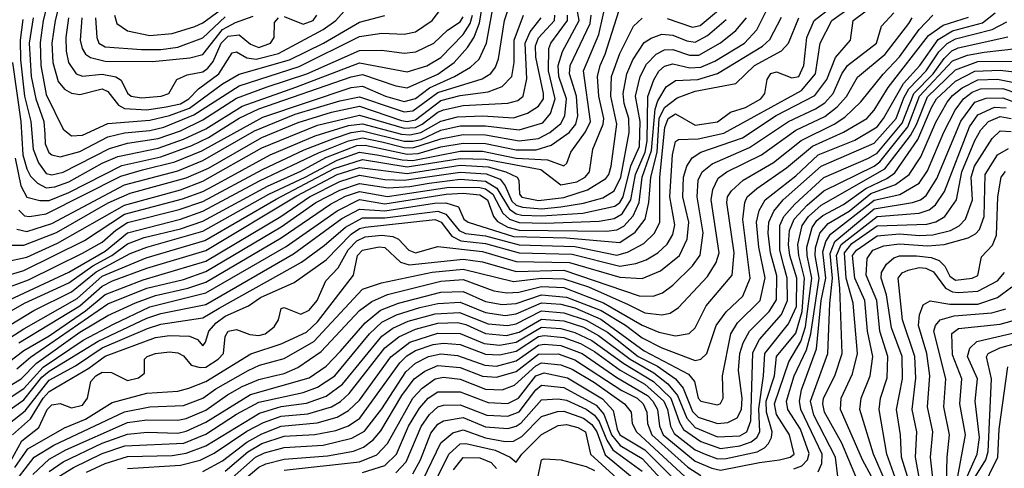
# Model space of a CAD drawing. Extents: x 501367 to 657802, y 482273 to 547541.
# Tile 328 of 656: x 599520 to 603040, y 503895 to 505498. Entities that reach past the tile are written whole.
import ezdxf

# ---------------------------------------------------------------- set-up
doc = ezdxf.new("R2010")
doc.units = 0

msp = doc.modelspace()

# ---------------------------------------------------------------- linework, layer by layer
at = {"layer": '0CON20XD'}
for points in [[(599365, 504334.6), (599570.7, 504459.3), (599705, 504525.6), (599793.4, 504596.6), (599915, 504663), (599975, 504685.6), (600175, 504742.4), (600410.4, 504875), (600540.5, 504935), (600655, 504996.7), (600735, 505025.1), (600804.2, 505014.2), (600887, 504996.9), (600925, 504995.2), (601095, 505028.6), (601175, 505028.5), (601295, 505004), (601407.2, 504997.2), (601465, 504975.5), (601476.2, 504985), (601490, 505025), (601542.8, 505097.3), (601560.4, 505135), (601535.1, 505315), (601590.6, 505445), (601621.8, 505585)], [(599443, 504025), (599539.2, 504100.8), (599625, 504210.2), (599718.9, 504261.1), (599815, 504325.6), (599977, 504395), (600025, 504410.3), (600175, 504433.2), (600232.9, 504467.1), (600527.8, 504632.2), (600608.7, 504691.3), (600685, 504757.1), (600745, 504789.6), (600825, 504790.4), (601015, 504814.3), (601043, 504803), (601090.8, 504745), (601114, 504734), (601185, 504725.2), (601305, 504693.3), (601505, 504687.9), (601655, 504657.1), (601693, 504666.9), (601751.1, 504698.9), (601789.6, 504735), (601808.7, 504775), (601808.6, 504935), (601826.7, 505113.3), (601838, 505145), (601865, 505161.4), (601935, 505121.8), (602015, 505133.6), (602061.6, 505168.4), (602115, 505184.9), (602169, 505215), (602183.5, 505235), (602191.9, 505285), (602205, 505305.7), (602225, 505311.9), (602280.4, 505290.4), (602305, 505295.2), (602323.7, 505335), (602334.4, 505435), (602360, 505495), (602501.3, 505605)], [(599494.3, 504015), (599558.5, 504071.5), (599603.3, 504145), (599625, 504168.9), (599766.7, 504253.3), (599825, 504295.1), (600005, 504361.8), (600055, 504369), (600126.8, 504366.8), (600155.3, 504355.2), (600175, 504332.9), (600184.6, 504345.4), (600195.8, 504385), (600222.6, 504415), (600255, 504439.2), (600337.8, 504475), (600380.3, 504505), (600501.3, 504558.7), (600615, 504639.7), (600705, 504731.9), (600735, 504751.9), (600755, 504757.1), (601005, 504784.3), (601026.5, 504775), (601064.8, 504724.8), (601097.5, 504707.5), (601185, 504697.9), (601305, 504665.4), (601495, 504660.1), (601665, 504617.6), (601722.8, 504627.2), (601759.9, 504640.1), (601801.2, 504665), (601834.1, 504695.9), (601855, 504731.1), (601862.6, 504765), (601844.5, 504865), (601853.7, 505015), (601865, 505062.9), (601875, 505070), (601945, 505072.6), (602037.2, 505092.8), (602315, 505245.7), (602364.6, 505305), (602381.9, 505415), (602423.2, 505495), (602547.1, 505585)], [(599503.4, 505003.4), (599524.5, 504904.5), (599545, 504863.6), (599592.4, 504852.4), (599625, 504851.8), (599695, 504880.9), (599885, 504977.5), (600025, 505008.6), (600135, 505049.1), (600195, 505077.7), (600305, 505146.2), (600375, 505179.4), (600705, 505293.8), (600745, 505302), (600865, 505261.6), (600904.6, 505254.6), (601015, 505303.9), (601072.7, 505345), (601120.8, 505399.2), (601144.5, 505435.5), (601163.4, 505486.6), (601185, 505613.9)], [(599509.5, 504749.5), (599545, 504741), (599635, 504769.6), (599895, 504908.2), (600085, 504957.6), (600175, 504994.5), (600359.3, 505100.7), (600505, 505160.2), (600665, 505208.5), (600735, 505222.6), (600855, 505181.7), (600895, 505168.5), (600925, 505173.2), (601015, 505238.4), (601172.7, 505287.3), (601204.2, 505305.8), (601220.9, 505329.1), (601231.4, 505358.6), (601253.4, 505495), (601282.4, 505585)], [(599668.4, 505581.5), (599646.2, 505495), (599634.4, 505415), (599638.3, 505345), (599657.7, 505277.7), (599680.4, 505250.4), (599705, 505236), (599735, 505231.2), (599815, 505251.5), (599835, 505241.2), (599872.7, 505192.7), (599895, 505180.7), (599975, 505176.6), (600043.3, 505186.7), (600095, 505198), (600124.2, 505215), (600158.9, 505251.1), (600232.2, 505305), (600280, 505380), (600295, 505383.3), (600332, 505362), (600365, 505357.4), (600445, 505377.9), (600605, 505463.3), (600650.2, 505495), (600690, 505540)], [(599359.9, 504440.1), (599695, 504596.3), (599825, 504670.9), (599905, 504736.8), (600095, 504785.9), (600175, 504813.5), (600377.7, 504922.3), (600587.7, 505022.3), (600695, 505065), (600745, 505076.3), (600815, 505061.8), (600895, 505041.4), (600925, 505040.5), (601025, 505072), (601105, 505088.5), (601185, 505086.8), (601305, 505065.3), (601375, 505074.2), (601414.8, 505095), (601455, 505127.2), (601469.3, 505155), (601475.1, 505215.1), (601447.4, 505295), (601445.1, 505335), (601459.9, 505385), (601520.5, 505495), (601505.4, 505575)], [(599568.4, 505505), (599554.3, 505415), (599561.3, 505295), (599577.8, 505215), (599605.8, 505135), (599609.2, 505089.2), (599611.3, 505055), (599624, 505024), (599635, 505014.8), (599665, 505008.6), (599735, 505026.7), (599835, 505079.5), (599895, 505094.5), (599985, 505102.9), (600035, 505114.4), (600142.1, 505157.9), (600305, 505261.9), (600518.8, 505331.2), (600735, 505437.8), (600815, 505450), (600895, 505446.9), (600935, 505455.2), (600994.1, 505495.9), (601045, 505561.1)], [(599623.8, 505575), (599604.3, 505495), (599593.5, 505416.5), (599595.9, 505335), (599615, 505230.4), (599675, 505107.5), (599705, 505083.1), (599745, 505085.8), (599835, 505127.1), (599985, 505139.5), (600055.8, 505155.8), (600127.3, 505182.7), (600245, 505268.9), (600305, 505303.7), (600485, 505354.5), (600605.5, 505414.5), (600735, 505489.9), (600825, 505513.8)], [(601810.6, 504600.6), (601878.3, 504655), (601906.7, 504713.3), (601912.1, 504775), (601890.9, 504865), (601892.9, 504935), (601904.7, 504975.3), (601924, 505005), (601955, 505024.5), (602103.5, 505076.5), (602224.4, 505155.6), (602363, 505227), (602405, 505284.8), (602436.8, 505363.2), (602490.6, 505425), (602499.3, 505495), (602592.7, 505565)], [(599326.3, 504093.7), (599525, 504215.1), (599579.7, 504270.2), (599735, 504381.1), (599835, 504440.6), (599933.4, 504486.6), (600005, 504512.8), (600121.2, 504538.8), (600185, 504560.7), (600455, 504718.2), (600631.6, 504838.5), (600685, 504867.5), (600735, 504884.6), (600835, 504866.7), (601055, 504899.7), (601165, 504898.8), (601185, 504893.7), (601211.4, 504875), (601246.9, 504806.9), (601270.8, 504785), (601305, 504773.5), (601398.7, 504771.3), (601591.7, 504778.3), (601645, 504787.7), (601673.4, 504805), (601704.9, 504855), (601721.4, 504945), (601756.2, 505025), (601762.8, 505065), (601766, 505224), (601786.6, 505283.4), (601805.1, 505314.9), (601825, 505332.8), (601855, 505340.3), (601916.1, 505326.1), (601955, 505328.6), (602005, 505350.5), (602111.5, 505415), (602155, 505462.7), (602197.4, 505545)], [(599345, 504375.1), (599536.9, 504485), (599695, 504557.4), (599781.9, 504618.1), (599849.5, 504655), (599905, 504697.3), (599965, 504719.4), (600095, 504751.1), (600175, 504778.5), (600406.1, 504903.9), (600525, 504957.2), (600614.5, 505005.5), (600725, 505048.6), (600755, 505050.3), (600905, 505017.4), (600945, 505019.9), (601025, 505043.5), (601105, 505057.3), (601185, 505056.3), (601295, 505032.8), (601366.9, 505033.1), (601420.4, 505049.6), (601484.8, 505095.2), (601507.9, 505125), (601515.6, 505155), (601510.8, 505225), (601485.8, 505305), (601488.2, 505335), (601558.9, 505485), (601563, 505515)], [(599396, 504305), (599535, 504393.9), (599725, 504502), (599815, 504581.8), (599972.3, 504647.7), (600181.2, 504708.8), (600436.9, 504856.9), (600643.9, 504966.1), (600745, 504998.8), (600905, 504972.3), (601095, 505002.8), (601185, 505000.3), (601383.4, 504963.4), (601455, 504907.8), (601511.6, 504918.4), (601541, 504935), (601556.4, 504955), (601569.3, 505035), (601606.3, 505125), (601608.1, 505145), (601590.2, 505225), (601585.6, 505295), (601594.6, 505335), (601612.6, 505375), (601661.5, 505528.5)], [(599455, 504532.6), (599551.4, 504568.6), (599745, 504663.4), (599815, 504703.2), (599863.4, 504746.6), (599905, 504773.7), (600090.6, 504819.4), (600175, 504848.2), (600387.4, 504962.6), (600537.1, 505032.9), (600645.6, 505075), (600704.6, 505095.4), (600745, 505100.8), (600895, 505064.4), (600925, 505063.9), (600955, 505070.6), (601025, 505103.7), (601095, 505119.4), (601185, 505119.4), (601305, 505104.1), (601389.7, 505130.3), (601417, 505163), (601434.5, 505215), (601410.3, 505315), (601411.2, 505395), (601418.8, 505415), (601478.6, 505495), (601477.9, 505515)], [(599455, 504578.6), (599535, 504602.3), (599751.2, 504708.8), (599895, 504802.7), (600102.4, 504857.6), (600175, 504884), (600215, 504906.2), (600415, 505015.7), (600576.7, 505083.3), (600695, 505120.7), (600745, 505126.4), (600885, 505089.2), (600915, 505086.4), (600954.5, 505095.5), (601025, 505136.1), (601085, 505151.3), (601175.3, 505155.3), (601285, 505147.3), (601335.7, 505164.3), (601375, 505189.3), (601392.2, 505215), (601392.8, 505235), (601365.3, 505365), (601364, 505405), (601375, 505433.3), (601431.3, 505495), (601432.8, 505515)], [(599475, 504692), (599535, 504692.1), (599651.9, 504738.1), (599836.8, 504843.2), (599915, 504878.1), (600115, 504932.6), (600195, 504968.2), (600385, 505077.5), (600515, 505131.1), (600635, 505168.1), (600735, 505189.5), (600885, 505137.8), (600905, 505134.7), (600935, 505140.3), (601025, 505209.6), (601095, 505227.9), (601195, 505241.1), (601245, 505259.6), (601279.5, 505295), (601287.4, 505345), (601288, 505425), (601321.3, 505515)], [(599494.2, 505345.8), (599523.8, 505135), (599531.6, 505015), (599545, 504964.7), (599558.6, 504938.6), (599583.8, 504913.8), (599615, 504896.8), (599645, 504900.4), (599695, 504919.1), (599815, 504985.5), (599871.1, 505008.9), (600015, 505039.2), (600105, 505071.1), (600185, 505108.7), (600315, 505189), (600507.2, 505257.2), (600735, 505344), (600905, 505312.3), (600975, 505333.8), (601025, 505362.8), (601105, 505445.7), (601130.3, 505485), (601138.4, 505515)], [(599502.8, 503897.2), (599549.6, 503965), (599680.4, 504039.6), (599755, 504070.7), (599850, 504130), (599975, 504163.6), (600085, 504170.7), (600125, 504181), (600185, 504205.4), (600345.7, 504304.3), (600455, 504339.3), (600545, 504381), (600585, 504418.2), (600713.2, 504585), (600727.1, 504655), (600744.9, 504675.1), (600805, 504686.4), (600825, 504684.6), (600881.1, 504631.1), (600911.7, 504621.7), (601105, 504641.8), (601175, 504632.7), (601295, 504598.8), (601465, 504603.2), (601735, 504510.9), (601785, 504510.6), (601817.7, 504522.3), (601855, 504549.8), (601925, 504618.4), (601953.2, 504656.8), (601963.1, 504736.9), (601942.4, 504865), (601945.4, 504924.6), (601960, 504955), (601995, 504982.7), (602128.4, 505041.6), (602268.3, 505135), (602365, 505179.6), (602398.6, 505201.4), (602428.5, 505235), (602459.1, 505305), (602479.4, 505335), (602583.3, 505415), (602600.3, 505475), (602645, 505523.3)], [(599517.3, 504817.3), (599537.3, 504797.3), (599555, 504794.5), (599615, 504804.7), (599881.2, 504938.8), (599958.8, 504961.2), (600075, 504990), (600170.9, 505029.1), (600389.5, 505150.5), (600705, 505255.5), (600745, 505261), (600827.6, 505225), (600895, 505205.5), (600935, 505216.2), (600984.7, 505255.3), (601074.4, 505295), (601131.5, 505328.5), (601162.3, 505357.7), (601188.3, 505415), (601212.3, 505545)], [(599567.2, 503872.8), (599625, 503927.9), (599685, 503961.1), (599905, 504058.2), (599975, 504068.2), (600085, 504067.2), (600115, 504073.3), (600185, 504102.2), (600262.3, 504157.7), (600315, 504187.5), (600375, 504211.8), (600423.8, 504223.8), (600465, 504233.4), (600514.3, 504255.7), (600597.5, 504312.5), (600735, 504458.6), (600778.4, 504491.6), (600835, 504516.5), (601025, 504564.3), (601105, 504569.4), (601215, 504529.6), (601261.7, 504521.7), (601304.4, 504524.4), (601385, 504545.2), (601465, 504541.1), (601606.6, 504486.6), (601745, 504406), (601805, 504381.5), (601865, 504368.8), (601912.9, 504377.1), (601935, 504397.1), (601974.4, 504475.6), (602067.5, 504585), (602074.6, 504665), (602047.7, 504845), (602050.7, 504865), (602065, 504886.7), (602105.8, 504925), (602215, 504988.5), (602313.5, 505066.5), (602431.5, 505125), (602469.5, 505150.5), (602526.7, 505205), (602606.3, 505303.7), (602665, 505365.5), (602735, 505463), (602785, 505514.7)], [(599659.4, 503865), (599712, 503898), (599815, 503948.2), (599895.6, 503975.6), (600106.5, 503985), (600185, 504017.2), (600295, 504088.5), (600375, 504131.5), (600533.8, 504166.2), (600585, 504185.1), (600646, 504225), (600770.6, 504375), (600815, 504417.5), (600867.1, 504442.9), (600950.1, 504470.1), (601015, 504484.4), (601095, 504488.3), (601185, 504451.7), (601255, 504441.6), (601295, 504447.5), (601385, 504486.1), (601455, 504481.5), (601505, 504468.5), (601597.8, 504427.8), (601752.9, 504315), (601910.9, 504230.9), (601932.7, 504205), (601945, 504146), (601954.6, 504135), (602015, 504121.4), (602025, 504126.8), (602034.3, 504145), (602033, 504225), (602061.8, 504375), (602085.5, 504415), (602167.7, 504495), (602184.9, 504575.1), (602162.1, 504685), (602153.8, 504775), (602164.1, 504815.9), (602184.8, 504855), (602295, 504940.5), (602375, 505015.6), (602505, 505067.8), (602585, 505115.7), (602608.3, 505145), (602680, 505270.1), (602738.1, 505335), (602803, 505427), (602855, 505459), (602962.4, 505487.6), (603007, 505523)], [(599742, 505505), (599736, 505425), (599743.2, 505395), (599755.7, 505375.7), (599773.5, 505363.5), (599825, 505350), (599995, 505348.8), (600128.1, 505361.9), (600175, 505373.9), (600245, 505463.1), (600291.1, 505488.9), (600355, 505510.6)], [(599859.1, 505515), (599866.8, 505485), (599905, 505458.8), (599985, 505442), (600065, 505449.1), (600145.9, 505474.1), (600175, 505487.6), (600237, 505533)], [(600465, 505510), (600532.9, 505482.9), (600568.6, 505495), (600582, 505515)], [(601835, 505502.9), (601925, 505471.1), (601952.2, 505477.8), (602025, 505538.3)], [(599345.2, 504055), (599535, 504180.5), (599603.9, 504256.1), (599746.8, 504353.2), (599855, 504410.6), (599985, 504471.8), (600185, 504521.6), (600472.3, 504687.7), (600654.8, 504815), (600735, 504855.1), (600825, 504839.9), (601045, 504874.4), (601105, 504878.2), (601165, 504872.2), (601192.6, 504855), (601213.2, 504795), (601227.6, 504777.6), (601265, 504756.4), (601306.1, 504746.1), (601617.5, 504742.5), (601655, 504746.9), (601679.3, 504760.7), (601712.7, 504797.3), (601734.1, 504845), (601745.2, 504935), (601779.1, 505030.9), (601791.5, 505178.5), (601801.7, 505208.3), (601831.6, 505258.4), (601865, 505280.8), (601944.7, 505284.7), (602015, 505306.1), (602175.9, 505404.1), (602201.9, 505428.1), (602242.9, 505507.1)], [(599420.4, 504059.6), (599535, 504139.7), (599599.6, 504220.4), (599625, 504241.7), (599800.2, 504349.8), (599975, 504431.9), (600025, 504448), (600185, 504480.6), (600498.7, 504661.3), (600672.1, 504787.9), (600735, 504821.7), (600825, 504815.1), (601002.9, 504842.9), (601043.7, 504843.7), (601088.9, 504828.9), (601108.1, 504785), (601122.9, 504775), (601285, 504723.3), (601475, 504718.6), (601665, 504702), (601720.6, 504739.4), (601755.4, 504785), (601769.6, 504845), (601775.9, 504935), (601798.8, 505025), (601806.2, 505145), (601825, 505184.9), (601870.5, 505219.5), (601935, 505242.8), (602080.2, 505269.8), (602147.2, 505335), (602243.2, 505386.8), (602268, 505415), (602305.2, 505505)], [(599467.5, 504632.5), (599545, 504650), (599655, 504699.9), (599895, 504835.8), (600095, 504890.2), (600175, 504921.2), (600385, 505040.9), (600585, 505120.8), (600735, 505156.6), (600895, 505110.6), (600935, 505113.2), (600959.2, 505125), (601015, 505167.4), (601035, 505176), (601105, 505191.5), (601265, 505200), (601300.2, 505209.8), (601320.2, 505225), (601332.7, 505287.3), (601327, 505415), (601344.6, 505455.4), (601384.6, 505505)], [(599487.4, 503825), (599571.8, 503935), (599642.5, 503977.5), (599895, 504096.2), (599985, 504115.1), (600105, 504119.1), (600175, 504145.1), (600221.5, 504178.5), (600336.4, 504245), (600376.7, 504263.3), (600465, 504287), (600572, 504348), (600745, 504534.8), (600812.8, 504557.2), (600994.2, 504595.8), (601105, 504606.7), (601285, 504562.2), (601385, 504574.2), (601465, 504572.1), (601552.9, 504543), (601695, 504480.3), (601755, 504450.8), (601815, 504443.1), (601845, 504449.1), (601875, 504469.2), (601979.2, 504580.8), (602009.5, 504630.5), (602020.7, 504665), (601991.9, 504855), (601998.5, 504891.5), (602017.5, 504932.5), (602047.4, 504955), (602171.3, 505015), (602295, 505103.7), (602397.9, 505152.2), (602442.9, 505187.1), (602475.6, 505224.4), (602515, 505293.2), (602614.5, 505375), (602699.1, 505485), (602710, 505505)], [(599509.4, 504250.6), (599558.3, 504291.6), (599835, 504482.2), (599975, 504538.2), (600105, 504569.8), (600185, 504598.7), (600455, 504758.4), (600578.8, 504845), (600665, 504889.3), (600735, 504913.4), (600836.9, 504896.9), (600915, 504901.8), (600984, 504914), (601095, 504928.1), (601185, 504921), (601226.2, 504896.2), (601271.2, 504821.2), (601294.6, 504804.6), (601315, 504800), (601385, 504796.8), (601532.7, 504807.3), (601647.8, 504832.2), (601665, 504844.9), (601677, 504865), (601704.5, 504975.5), (601735.5, 505045.5), (601738.7, 505135), (601721.7, 505225), (601738.7, 505295), (601761.1, 505338.9), (601795.1, 505374.9), (601825, 505390.9), (601855, 505391.6), (601915, 505372.1), (601948.4, 505371.6), (602025, 505415.4), (602079.9, 505460.1), (602118.1, 505505)], [(599517, 504343), (599735, 504476), (599815, 504545.9), (599851.6, 504565), (599975, 504610.7), (600185, 504673), (600510.7, 504869.3), (600655, 504944.8), (600735, 504970.4), (600905, 504948.8), (601095, 504977.9), (601195, 504972.3), (601258, 504955), (601298.6, 504935), (601304.3, 504925), (601306.9, 504875), (601315, 504863.9), (601375, 504852.2), (601465, 504863.1), (601549.7, 504890.3), (601615, 504930.2), (601625.8, 504945), (601633.9, 504975), (601654.2, 505125), (601633.2, 505225), (601635.9, 505295), (601665, 505377.3), (601714.4, 505475.6), (601745, 505504.3)], [(599531.5, 505498.5), (599521.7, 505425), (599522.4, 505355), (599537.5, 505225), (599560.1, 505135), (599568, 505035), (599587.1, 504987.1), (599615, 504949), (599635, 504943.8), (599675, 504953.4), (599841.5, 505038.5), (599905, 505056.8), (600015, 505073.3), (600095, 505101.5), (600175, 505139.9), (600295, 505217.5), (600405, 505258.9), (600546.6, 505305), (600735, 505388.8), (600815, 505389.4), (600895, 505378.2), (600936.7, 505383.4), (601000, 505415), (601049.1, 505460.9), (601095, 505490.6), (601105, 505509.1)], [(599625, 503883.6), (599675, 503917.6), (599815, 503984.4), (599905, 504016.7), (599975.7, 504024.3), (600085, 504020.8), (600115, 504027.9), (600185, 504059.4), (600345, 504159), (600555, 504218.8), (600615, 504260.3), (600666.8, 504313.2), (600754.9, 504415.1), (600809.6, 504460.4), (600874.5, 504485.6), (601025, 504524.1), (601105, 504526.8), (601185, 504491.6), (601245, 504480.9), (601295, 504484), (601385, 504515.4), (601475, 504507.1), (601598.6, 504458.6), (601686, 504406), (601745, 504361.5), (601815, 504325.6), (601935, 504280), (601955.1, 504284.9), (601976.1, 504305), (602010.2, 504405), (602045.3, 504454.7), (602105, 504510.6), (602131.7, 504575), (602105.7, 504784.3), (602111.8, 504845), (602120.9, 504865), (602154.9, 504895.1), (602261.7, 504968.3), (602353.8, 505046.1), (602465, 505096.1), (602548.7, 505145), (602575, 505174.8), (602624.5, 505255.5), (602768.5, 505441.5), (602820.8, 505479.2), (602912, 505508)], [(599694.9, 505505.1), (599684.4, 505435), (599685.6, 505385.6), (599694.2, 505345), (599721.6, 505305), (599745, 505296.6), (599815, 505303.4), (599863.7, 505293.7), (599882.1, 505282.1), (599905, 505235.6), (599918.6, 505225), (599955, 505219.6), (600026, 505225), (600052.5, 505235), (600081.2, 505285), (600118.7, 505301.3), (600175, 505312.4), (600192.8, 505325), (600211, 505349), (600240.4, 505415), (600265, 505439.4), (600305, 505444.6), (600345, 505410.8), (600375, 505398.5), (600416.2, 505415), (600429.7, 505435), (600431.2, 505488.8), (600444.7, 505505)], [(599758.9, 503881.1), (599825, 503911.9), (599905, 503937.4), (600065, 503940.9), (600115, 503949), (600185, 503974.9), (600377.6, 504092.4), (600455, 504115.8), (600545, 504127.8), (600615, 504152.3), (600673.5, 504195), (600815, 504367.4), (600854.2, 504395.8), (600909.1, 504420.9), (601005, 504446.8), (601092, 504452), (601195, 504410.9), (601263.8, 504405), (601295, 504411.4), (601385, 504457.4), (601465, 504451.1), (601545, 504424.6), (601620.9, 504381), (601730.4, 504295), (601799.5, 504259.5), (601864.7, 504214.7), (601891.7, 504181.7), (601925, 504097.5), (601945, 504077.1), (602015, 504054.9), (602051, 504059), (602085, 504075.7), (602100.6, 504105), (602102.3, 504145), (602089.6, 504245), (602094.4, 504305), (602106.4, 504343.6), (602128.9, 504385), (602199.1, 504455), (602225, 504497.3), (602226.7, 504583.3), (602204.3, 504665), (602195.5, 504735), (602197.9, 504775), (602216, 504814), (602249.3, 504855), (602385, 504975.1), (602575, 505057), (602653.4, 505145), (602680.6, 505219.4), (602699.1, 505250.9), (602760.4, 505315), (602806.4, 505383.6), (602836.2, 505413.8), (602865, 505429.8), (602996.9, 505463.1), (603049, 505491)], [(599791.4, 505505), (599795.2, 505435), (599803.4, 505415), (599825, 505400.9), (599955, 505391.7), (600025, 505392), (600085, 505399.8), (600175, 505433), (600255, 505509.2)], [(601681.4, 505198.6), (601677, 505235), (601690.9, 505305), (601711.4, 505355), (601753, 505417), (601777.1, 505432.9), (601815, 505446.6), (601855, 505442.8), (601905, 505422.6), (601935, 505417.7), (601978.4, 505441.6), (602045, 505499.2)], [(599905, 503893.6), (600095, 503905.5), (600165, 503924.2), (600215, 503948.4), (600332.5, 504027.5), (600391.3, 504058.7), (600455, 504080.7), (600550.4, 504089.6), (600635, 504114.6), (600666.7, 504133.3), (600697.7, 504162.3), (600825, 504325.6), (600875.6, 504364.4), (600935, 504392.7), (601015, 504413.5), (601086.1, 504416.1), (601115, 504409.1), (601185, 504376.2), (601259.9, 504369.9), (601305, 504381.8), (601385, 504428.5), (601465, 504422.5), (601535, 504398.9), (601589.7, 504369.7), (601702.3, 504285), (601786.5, 504236.5), (601837.3, 504197.3), (601872.1, 504155), (601905, 504074.3), (601935, 504041.1), (602015, 504007), (602095, 504010.6), (602119.3, 504025), (602134.1, 504065), (602141.3, 504308.7), (602165.1, 504354.9), (602243.3, 504445), (602265.2, 504494.8), (602263.3, 504575), (602252, 504618), (602237.5, 504675), (602237.8, 504762.2), (602251.2, 504795), (602290.7, 504839.3), (602395.2, 504934.8), (602555, 505003.1), (602585, 505021.8), (602675, 505128.1), (602716.3, 505235), (602785.4, 505304.6), (602825, 505360.1), (602852.4, 505387.6), (602875, 505398.1), (603052.7, 505437.3)], [(600175, 503883.8), (600245, 503922), (600331.4, 503988.6), (600385, 504018.4), (600455, 504044.9), (600583.2, 504056.8), (600655, 504077.2), (600695, 504101.8), (600735, 504138.8), (600846.7, 504293.3), (600914.7, 504345.3), (601015, 504378.3), (601095, 504377.2), (601181, 504341), (601235.4, 504335.4), (601295, 504345.8), (601385, 504399.3), (601455, 504394.9), (601505, 504380.7), (601565, 504352), (601679.7, 504269.7), (601786.1, 504205), (601848, 504145), (601878.6, 504058.6), (601893.6, 504033.6), (601955, 503990.1), (602025, 503966.2), (602095, 503974.6), (602135, 503989), (602155.6, 504005), (602166.1, 504025), (602162.2, 504107.8), (602179.2, 504225), (602183.8, 504305), (602268.8, 504411.2), (602296.7, 504473.3), (602298.3, 504575), (602273.3, 504655), (602268.8, 504695), (602272.5, 504745), (602288.1, 504785), (602334.8, 504835.2), (602395, 504886.3), (602575, 504974.9), (602595, 504990.3), (602694.8, 505115.2), (602736.2, 505225), (602855, 505350.8), (602908, 505372), (602967.4, 505382.6), (603084.1, 505395.9)], [(600255, 503884), (600335, 503954.1), (600385, 503982.9), (600465, 504009.4), (600574.7, 504015.3), (600650.5, 504029.5), (600695, 504047.2), (600735.7, 504074.3), (600878.6, 504271.4), (600903.5, 504296.5), (600935, 504316.2), (600997.6, 504337.6), (601035, 504342.3), (601095, 504337.5), (601185, 504303.1), (601235, 504299.9), (601295, 504313.9), (601374.3, 504365.7), (601395, 504369.7), (601465, 504362.8), (601525, 504340.7), (601575, 504312.7), (601666.2, 504246.2), (601755, 504195.4), (601822.3, 504135), (601835.8, 504105), (601846.6, 504045), (601859.7, 504019.7), (601935, 503960.7), (601970.8, 503945), (602015, 503928.9), (602045, 503930.4), (602156.5, 503953.5), (602182.6, 503967.4), (602196.6, 503983.4), (602207.7, 504005), (602209.9, 504025), (602189.3, 504095), (602189, 504135), (602218.8, 504225), (602226.1, 504293.9), (602295, 504377.5), (602317.5, 504455), (602325.8, 504575), (602304.9, 504655.1), (602302, 504695), (602317.1, 504762.8), (602339.5, 504795), (602385, 504835.3), (602613.2, 504965), (602705.1, 505084.9), (602725.9, 505124.1), (602765, 505222.4), (602865, 505319.2), (602945, 505349.1), (603105, 505350.5)], [(600268.5, 503851.5), (600362.6, 503935), (600395, 503950.5), (600465, 503969), (600605, 503977.7), (600707.9, 504002.1), (600752.3, 504027.7), (600815, 504107.8), (600900.4, 504239.6), (600935, 504270.8), (600981.8, 504295), (601025, 504304.5), (601085, 504298.4), (601183, 504263), (601225, 504259.8), (601295, 504278.4), (601375, 504335.1), (601395, 504338.8), (601455, 504333.8), (601530.3, 504305), (601655, 504219.6), (601763.8, 504155), (601783.7, 504135), (601800.5, 504105), (601807.8, 504045), (601820.9, 504015), (601935, 503920.7), (601994.9, 503894.9), (602025, 503888.4), (602164.6, 503915.4), (602236.4, 503925), (602273.8, 503935), (602288.4, 503945), (602271.9, 504015), (602225, 504087.4), (602218.3, 504125), (602269.1, 504275), (602312.5, 504347.5), (602329.5, 504400.5), (602351.9, 504575), (602334.6, 504655), (602334, 504685), (602352.8, 504755), (602369.5, 504780.5), (602391.2, 504798.8), (602465, 504837.4), (602544.8, 504895.2), (602619.8, 504930.2), (602648.6, 504951.4), (602730.2, 505069.8), (602780.1, 505185), (602797, 505215), (602865, 505279.2), (602935, 505314.9), (603025, 505317.8), (603145, 505303.7)], [(602287.1, 503892.9), (602316, 503904), (602336.8, 503925), (602342.4, 503947.6), (602311.8, 504035), (602265.6, 504105), (602261.6, 504135), (602288.8, 504225), (602332.3, 504317.7), (602348.8, 504375), (602377.7, 504575), (602364, 504655), (602365, 504683.3), (602380.7, 504735), (602410.2, 504769.8), (602485, 504813.8), (602563.3, 504876.7), (602651.1, 504908.9), (602700, 504945), (602741.3, 505008.7), (602795, 505132.4), (602835.9, 505204.1), (602855, 505227.8), (602889.4, 505255), (602945, 505283.9), (603015, 505285.9), (603215, 505246.5)], [(602375, 503882.4), (602388.1, 503911.9), (602389.2, 503945), (602313.1, 504105), (602307.3, 504135), (602314.4, 504175.6), (602368.3, 504321.7), (602385.3, 504494.7), (602402.1, 504575), (602391.7, 504668.3), (602401.4, 504705), (602418.6, 504731.4), (602575, 504853.8), (602666.6, 504873.4), (602735.4, 504914.6), (602765, 504957.7), (602823.3, 505096.7), (602864, 505175), (602893.8, 505215), (602925, 505239.6), (602955, 505250.9), (603035, 505252.2), (603206.2, 505193.8)], [(599455, 504255.3), (599534.6, 504315.4), (599625, 504368.5), (599755, 504458.1), (599825, 504515.8), (599961, 504569), (600185, 504635.8), (600453, 504795), (600555.4, 504865), (600665, 504920.1), (600735, 504942.1), (600825, 504927.6), (600894.6, 504924.6), (601095, 504953.1), (601187.3, 504947.3), (601237.8, 504927.8), (601254.9, 504905), (601279.6, 504849.6), (601295, 504834.9), (601317.8, 504827.8), (601385, 504822.8), (601455, 504829.9), (601535, 504842.6), (601605, 504862), (601645, 504886.3), (601668.8, 504935), (601699, 505095), (601697.5, 505145), (601681.4, 505198.6)], [(602444.8, 503865), (602436.4, 503935), (602359.2, 504085), (602347.3, 504135), (602409.5, 504305), (602415.9, 504484.1), (602425.6, 504575), (602416.9, 504663.1), (602433.9, 504706.1), (602575, 504822.7), (602712.1, 504845), (602740.8, 504855), (602760, 504870), (602799, 504931), (602884.3, 505135.7), (602935, 505203), (602975, 505217.9), (603035, 505219.5), (603147.4, 505177.4)], [(602509.7, 503865), (602459.6, 503985), (602397.2, 504095), (602391.1, 504125), (602393.4, 504145), (602434.3, 504225.7), (602459.9, 504305), (602451.6, 504538.4), (602440.3, 504655), (602456.5, 504695), (602585, 504795.1), (602735, 504806.6), (602771, 504819), (602793.8, 504836.2), (602825.6, 504884.4), (602914.9, 505115.1), (602945, 505158.7), (603004.8, 505185.2), (603046.2, 505183.8)], [(602564.9, 503865), (602532.7, 503925), (602454.2, 504105), (602456.8, 504145), (602497.7, 504232.3), (602514.6, 504305), (602499.5, 504485), (602474.1, 504575), (602468.1, 504665), (602495, 504698.5), (602585, 504761.5), (602762.8, 504767.2), (602795, 504775.4), (602827.4, 504795), (602868.6, 504855), (602888.4, 504955), (602935, 505066.7), (602955.8, 505104.2), (602983.8, 505135), (603025, 505152.3), (603065, 505145.1)], [(602611.8, 503855), (602572.3, 503945), (602523, 504105), (602528.1, 504145), (602560.3, 504225), (602569.7, 504295), (602550.6, 504385), (602541.6, 504495), (602505.7, 504575), (602496.9, 504655), (602511.3, 504675), (602585, 504725.8), (602665, 504732.7), (602737.1, 504727.1), (602785, 504729.8), (602847.5, 504745), (602878.1, 504761.9), (602901.2, 504785), (602926.5, 504855), (602922, 504935), (602933.3, 504975), (602996, 505074), (603025, 505100.8), (603065, 505098.6)], [(602824.9, 504695.1), (602910.9, 504719.1), (602936.9, 504733.1), (602951.3, 504748.7), (602968.1, 504795), (602971.8, 504945), (603015, 505015.2), (603055, 505037.8)], [(602694, 503865), (602672.2, 503935), (602669.3, 504015), (602654.5, 504105), (602676.1, 504215), (602674.9, 504295), (602636.8, 504396.8), (602618.9, 504515), (602599.3, 504575), (602601, 504595), (602619, 504625), (602645, 504647.7), (602665.7, 504654.3), (602725.8, 504654.2), (602778.7, 504648.7), (602807.5, 504637.5), (602827.9, 504617.9), (602845, 504582), (602865, 504567.7), (602925, 504574.3), (602945, 504584.3), (602958.9, 504651.1), (602997.4, 504692.6), (603012.4, 504727.6), (603016.5, 504865), (603028.7, 504935), (603044.4, 504955.6)], [(599487.9, 503922.1), (599527.4, 503992.6), (599588.8, 504041.2), (599618.5, 504105), (599635, 504121.5), (599665, 504126.9), (599705, 504111), (599745, 504120.7), (599762.4, 504145), (599774, 504205), (599792.4, 504225), (599815, 504238), (599847.7, 504237.7), (599905, 504209.2), (599945, 504218), (599965.7, 504235), (599965.7, 504285), (599975.7, 504295), (600005.8, 504305), (600055, 504311.1), (600085, 504307.9), (600105, 504296.5), (600133, 504263), (600164.6, 504254.6), (600185, 504256.9), (600230, 504285), (600248.6, 504305), (600255, 504366), (600265.2, 504384.8), (600295, 504391.1), (600343.1, 504373.1), (600375, 504369.3), (600397.3, 504375), (600429.9, 504400.1), (600445.4, 504425), (600455, 504465.5), (600465, 504469.1), (600525, 504446.2), (600555, 504460), (600583.8, 504495), (600613.8, 504565), (600658.8, 504611.2), (600694, 504676), (600725, 504708.5), (600755, 504721.8), (600815, 504728.2), (600853.4, 504723.4), (600873.6, 504713.6), (600911.3, 504675), (600935, 504664.5), (601015, 504687.5), (601175, 504669.2), (601295, 504633.9), (601485, 504630.7), (601665, 504577.8), (601745, 504573.3), (601810.6, 504600.6)], [(602656, 503845), (602620.5, 503945), (602593, 504105), (602597.7, 504145), (602621.2, 504218.8), (602624.1, 504295), (602595.1, 504385), (602583.7, 504495), (602546.1, 504585), (602549.1, 504645), (602570, 504675), (602609.4, 504690.6), (602665, 504697.1), (602765, 504690.5), (602824.9, 504695.1)], [(602750, 503785), (602723, 503935), (602726.9, 504025), (602710.8, 504105), (602723.4, 504216.6), (602719.7, 504295), (602675.7, 504425), (602660.2, 504575), (602675, 504593.7), (602696.4, 504603.6), (602735, 504612.9), (602759.9, 504609.9), (602786.9, 504596.9), (602829.2, 504539.2), (602855, 504525.3), (602875, 504522.8), (602945, 504527.9), (603015.3, 504564.7), (603041.2, 504595)], [(602794.5, 503775), (602776, 503935), (602784.3, 504025), (602764.9, 504115.1), (602773.3, 504225), (602762.4, 504305), (602733, 504405), (602736.3, 504443.7), (602750.3, 504479.7), (602775, 504493.5), (602845, 504481.3), (602945, 504481.8), (603015.8, 504505), (603066.9, 504543.1)], [(602830.5, 503745), (602835.5, 503935), (602844.3, 504015), (602824.3, 504115), (602831.2, 504215), (602788.4, 504385), (602794.4, 504405.6), (602810.8, 504425), (602860.4, 504440.4), (602995, 504450.2), (603045.1, 504464.9)], [(602874.2, 503865.8), (602901.6, 504015), (602880.9, 504125), (602888.1, 504215), (602855, 504300), (602852.8, 504377.2), (602876, 504394), (603025, 504410.3), (603068.3, 504421.7)], [(602902.3, 503855), (602942.7, 503945), (602951.3, 504005), (602935.7, 504135), (602943.5, 504215), (602908.9, 504295), (602916.3, 504323.7), (602941.5, 504348.5), (603085, 504381.1)], [(602935, 503862.4), (602974.3, 503925), (602982.4, 503955), (602994.1, 504215), (602976.8, 504293.2), (602982.8, 504305), (603024, 504325), (603105, 504348.2)], [(600285, 503824.4), (600375, 503899.3), (600399.3, 503910.7), (600465, 503927.7), (600620.6, 503939.4), (600713.4, 503956.6), (600749.6, 503970.4), (600783.3, 503996.7), (600811.2, 504028.8), (600886.2, 504155), (600930.7, 504215), (600967.8, 504242.2), (601015, 504261.7), (601095, 504255.7), (601175, 504224.5), (601225, 504220.4), (601295, 504240.9), (601375, 504302.9), (601445, 504303.9), (601505, 504282.7), (601673.1, 504173.1), (601727.1, 504145), (601748.3, 504125), (601762.3, 504095), (601764.9, 504054.9), (601780.4, 504015), (601909.1, 503899.1), (601955, 503869.1)], [(600465, 503888), (600735, 503917.9), (600797.2, 503942.8), (600835, 503983), (600925, 504145.2), (600958.3, 504181.7), (601005.3, 504214.7), (601035, 504220.1), (601095, 504213.3), (601185, 504177.8), (601245.2, 504175.2), (601288.5, 504191.5), (601365, 504261.5), (601385, 504271.9), (601455, 504264.3), (601495, 504248.8), (601575, 504202), (601682.3, 504125), (601705.9, 504095), (601710, 504055), (601724.8, 504025), (601915, 503850)], [(602958.9, 503815), (603016.8, 503935), (603021.4, 504035), (603052.3, 504257.7)], [(600745, 503879.8), (600825, 503904.6), (600867, 503945), (600910.2, 504045), (600949.8, 504110.2), (600980.6, 504145), (601015, 504168.2), (601095, 504167.9), (601195, 504129.5), (601265, 504125.9), (601302.8, 504145), (601365.1, 504225), (601395, 504235.8), (601477.9, 504217.9), (601603.7, 504143.7), (601641.7, 504101.7), (601655.5, 504035), (601665.1, 504015), (601755, 503961.1), (601905, 503810.3)], [(600865, 503878.7), (600902, 503918), (600955, 504044), (600985, 504087.2), (601015, 504114.9), (601035, 504120.7), (601095, 504121.6), (601190, 504085), (601265, 504080.7), (601305, 504096.3), (601365, 504175.9), (601385, 504192), (601465, 504183.1), (601580.7, 504120.7), (601608.7, 504088.7), (601635.2, 504015), (601666.1, 503976.1)], [(600925.4, 503875.4), (600953.4, 503925), (600989.5, 504020.5), (601015, 504052.8), (601035.6, 504064.4), (601105, 504076.2), (601185, 504043), (601265, 504037.3), (601295, 504045.6), (601312.4, 504057.6), (601385, 504139.9), (601445, 504143.6), (601475, 504138.2), (601545, 504105.8), (601575, 504084.5), (601592, 504062), (601618.5, 503995), (601640.3, 503960.3), (601745, 503884.4)], [(600962.3, 503855), (601025, 503986.1), (601068.5, 504021.5), (601105, 504032.2), (601185, 504003.8), (601255, 503991.2), (601285, 503992.4), (601315, 504008.7), (601385, 504080.2), (601442.1, 504097.9), (601465, 504099.2), (601535, 504074.2), (601565, 504051.2), (601582.8, 504025), (601612.5, 503942.5), (601745, 503833.4)], [(601014.8, 503865.2), (601054.3, 503945.7), (601095, 503982.8), (601115, 503983.7), (601219.2, 503959.2), (601273.6, 503935), (601295, 503916.2), (601314.8, 503945), (601385, 504015.2), (601445, 504048.4), (601475, 504051.8), (601515, 504041.1), (601542.6, 504025), (601560, 503945), (601736.1, 503786.1)], [(601666.1, 503976.1), (601745, 503929.9), (601905, 503756)], [(601070.5, 503889.5), (601105, 503933.5), (601165, 503932.1), (601205, 503915.2), (601225, 503894.3)], [(601370.6, 503855), (601385.5, 503924.5), (601395, 503928.9), (601456, 503925), (601545, 503901.8), (601575, 503887.5)]]:
    msp.add_lwpolyline(points, dxfattribs=at)

doc.saveas('drawing.dxf')
